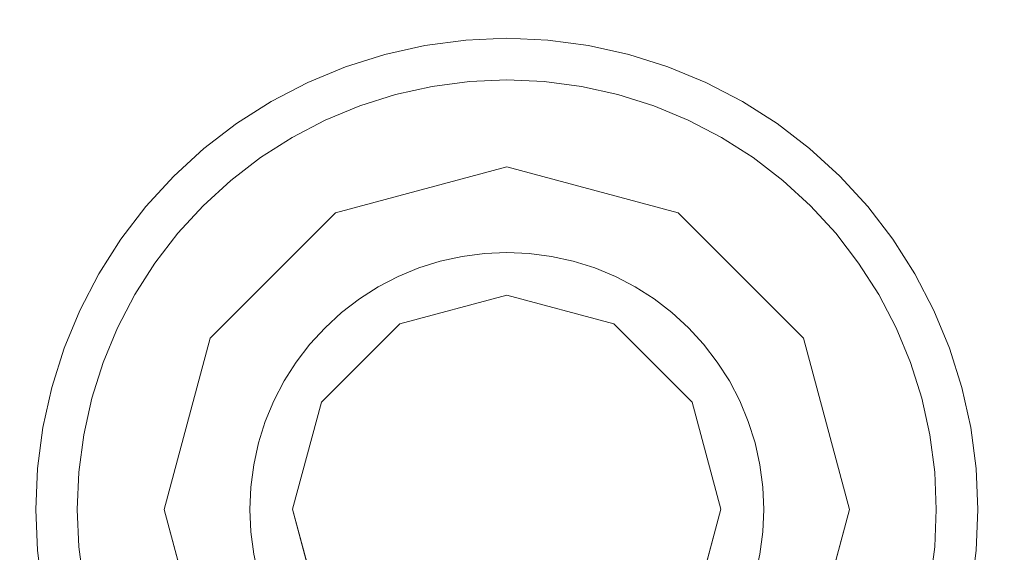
# Model space of a CAD drawing. Header units: inches. Extents: x -412 to -304, y -62 to 18.
# Tile 521 of 656: x -365.758 to -365.305, y -3.023 to -2.778. Entities that reach past the tile are written whole.
import ezdxf

# ---------------------------------------------------------------- set-up
doc = ezdxf.new("R2010")
doc.units = ezdxf.units.IN
doc.header["$LTSCALE"] = 32
doc.header["$MEASUREMENT"] = 0
for name, color, linetype, lineweight in [('Black', 7, 'Continuous', 18), ('DashLine', 7, 'Continuous', 13), ('Drawing', 7, 'Continuous', 18), ('Metal_HtAdjMech', 7, 'Continuous', 18), ('Metal_MP', 7, 'Continuous', 5), ('None', 7, 'Continuous', 18), ('SolidLine', 7, 'Continuous', 15), ('Wood_1-H', 7, 'Continuous', 13)]:
    doc.layers.add(name, color=color, linetype=linetype, lineweight=lineweight)

# ---------------------------------------------------------------- blocks, each defined once
blk = doc.blocks.new('Group-20')
at = {"layer": 'Black'}
for points in [[(-34.54794, 16.53613, 28.9791), (34.54794, 16.53613, 28.9791), (34.54794, -16.53613, 28.9791), (-34.54794, -16.53613, 28.9791)], [(-34.54794, 16.53613, 27.70079), (34.54794, 16.53613, 27.70079), (34.54794, -16.53613, 27.70079), (-34.54794, -16.53613, 27.70079)]]:
    blk.add_3dface(points, dxfattribs=at)
at = {"layer": 'Wood_1-H'}
for points in [[(-35.96494, 17.95313, 28.99879), (35.96494, 17.95313, 28.99879), (35.96494, -17.95313, 28.99879), (-35.96494, -17.95313, 28.99879)], [(-35.96494, 17.95313, 28.9791), (35.96494, 17.95313, 28.9791), (35.96494, -17.95313, 28.9791), (-35.96494, -17.95313, 28.9791)]]:
    blk.add_3dface(points, dxfattribs=at)
blk = doc.blocks.new('MP-Leg-502-89 (3D)')
at = {"layer": 'Metal_MP', "invisible_edges": 8}
for points in [[(-1.84436, 0.25, 5.29509), (-19.27102, 0.25, 1.8125), (-19.27102, -0.25, 1.8125), (-1.84436, -0.25, 5.29509)], [(-1.84436, -0.25, 2.30255), (-19.27102, -0.25, 0.3125), (-19.27102, 0.25, 0.3125), (-1.84436, 0.25, 2.30255)]]:
    blk.add_3dface(points, dxfattribs=at)
at = {"layer": 'Metal_MP'}
for points in [[(-1.84436, 0.25, 5.29509), (-1.84436, 0.25, 2.30255), (-19.27102, 0.25, 0.3125), (-19.27102, 0.25, 1.8125)], [(-1.84436, -0.25, 2.30255), (-1.84436, -0.25, 5.29509), (-19.27102, -0.25, 1.8125), (-19.27102, -0.25, 0.3125)]]:
    blk.add_3dface(points, dxfattribs=at)
blk = doc.blocks.new('MPHtAdjLeg-16-NoCable (3D)')
at = {"layer": 'DashLine', "color": 7, "rotation": 59.99999999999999}
blk.add_blockref('MP-Leg-502-89 (3D)', (0, 0), dxfattribs=at)
blk = doc.blocks.new('MpHtAdjBase-3 (3D)')
at = {"layer": 'Black', "color": 7}
blk.add_blockref('MPHtAdjLeg-16-NoCable (3D)', (-21.55512, 0), dxfattribs=at)
blk = doc.blocks.new('TIEndPipe-500 (3D)')
at = {"layer": 'Black'}
for points, invisible_edges in [([(-0.96375, -7.24541, -0.01969), (-0.98248, -7.24787, -0.01969), (-0.97916, -7.26669), (-0.96209, -7.26444)], 10), ([(-0.98248, -7.24787, -0.07874), (-0.98248, -7.24787, -0.01969), (-0.96375, -7.24541, -0.01969), (-0.96375, -7.24541, -0.07874)], 5), ([(-0.95518, -7.34346, -0.07874), (-0.96539, -7.3448, -0.07874), (-0.98248, -7.24787, -0.07874), (-0.96375, -7.24541, -0.07874)], 10), ([(-0.94488, -7.24458, -0.01969), (-0.96375, -7.24541, -0.01969), (-0.96209, -7.26444), (-0.94488, -7.26369)], 10), ([(-0.96375, -7.24541, -0.07874), (-0.96375, -7.24541, -0.01969), (-0.94488, -7.24458, -0.01969), (-0.94488, -7.24458, -0.07874)], 5), ([(-0.96375, -7.24541, -0.07874), (-0.94488, -7.24458, -0.07874), (-0.94488, -7.34301, -0.07874), (-0.95518, -7.34346, -0.07874)], 10), ([(-0.92601, -7.24541, -0.01969), (-0.94488, -7.24458, -0.01969), (-0.94488, -7.26369), (-0.92767, -7.26444)], 10), ([(-0.94488, -7.24458, -0.07874), (-0.94488, -7.24458, -0.01969), (-0.92601, -7.24541, -0.01969), (-0.92601, -7.24541, -0.07874)], 5), ([(-0.93459, -7.34346, -0.07874), (-0.94488, -7.34301, -0.07874), (-0.94488, -7.24458, -0.07874), (-0.92601, -7.24541, -0.07874)], 10), ([(-0.92601, -7.24541, -0.07874), (-0.90728, -7.24787, -0.07874), (-0.92437, -7.3448, -0.07874), (-0.93459, -7.34346, -0.07874)], 10), ([(-0.90728, -7.24787, -0.01969), (-0.92601, -7.24541, -0.01969), (-0.92767, -7.26444), (-0.9106, -7.26669)], 10), ([(-0.92601, -7.24541, -0.07874), (-0.92601, -7.24541, -0.01969), (-0.90728, -7.24787, -0.01969), (-0.90728, -7.24787, -0.07874)], 5), ([(-0.98248, -7.24787, -0.01969), (-1.00093, -7.25196, -0.01969), (-0.99598, -7.27042), (-0.97916, -7.26669)], 10), ([(-1.00093, -7.25196, -0.07874), (-1.00093, -7.25196, -0.01969), (-0.98248, -7.24787, -0.01969), (-0.98248, -7.24787, -0.07874)], 5), ([(-1.00093, -7.25196, -0.07874), (-0.98248, -7.24787, -0.07874), (-0.96539, -7.3448, -0.07874), (-0.97545, -7.34703, -0.07874)], 10), ([(-1.00093, -7.25196, -0.01969), (-1.01894, -7.25764, -0.01969), (-1.01241, -7.2756), (-0.99598, -7.27042)], 10), ([(-1.01894, -7.25764, -0.07874), (-1.01894, -7.25764, -0.01969), (-1.00093, -7.25196, -0.01969), (-1.00093, -7.25196, -0.07874)], 5), ([(-0.97545, -7.34703, -0.07874), (-0.98528, -7.35013, -0.07874), (-1.01894, -7.25764, -0.07874), (-1.00093, -7.25196, -0.07874)], 10), ([(-1.01894, -7.25764, -0.01969), (-1.03639, -7.26487, -0.01969), (-1.02832, -7.28219), (-1.01241, -7.2756)], 10), ([(-1.03639, -7.26487, -0.07874), (-1.03639, -7.26487, -0.01969), (-1.01894, -7.25764, -0.01969), (-1.01894, -7.25764, -0.07874)], 5), ([(-0.98528, -7.35013, -0.07874), (-0.9948, -7.35407, -0.07874), (-1.03639, -7.26487, -0.07874), (-1.01894, -7.25764, -0.07874)], 10), ([(-1.03639, -7.26487, -0.01969), (-1.05315, -7.27359, -0.01969), (-1.0436, -7.29014), (-1.02832, -7.28219)], 10), ([(-1.05315, -7.27359, -0.07874), (-1.05315, -7.27359, -0.01969), (-1.03639, -7.26487, -0.01969), (-1.03639, -7.26487, -0.07874)], 5), ([(-1.05315, -7.27359, -0.07874), (-1.03639, -7.26487, -0.07874), (-0.9948, -7.35407, -0.07874), (-1.00394, -7.35883, -0.07874)], 10), ([(-0.96209, -7.26444), (-0.97916, -7.26669), (-0.99598, -7.27042), (-0.94494, -7.36269)], 12), ([(-0.94494, -7.36269), (-0.94488, -7.26369), (-0.96209, -7.26444)], 9), ([(-0.92767, -7.26444), (-0.94488, -7.26369), (-0.94494, -7.36269)], 10), ([(-0.9106, -7.26669), (-0.92767, -7.26444), (-0.94494, -7.36269)], 10), ([(-0.89378, -7.27042), (-0.9106, -7.26669), (-0.94494, -7.36269), (-0.89573, -7.37588)], 10), ([(-0.99415, -7.37588), (-0.94494, -7.36269), (-0.99598, -7.27042), (-1.01241, -7.2756)], 10), ([(-1.05315, -7.27359, -0.01969), (-1.06908, -7.28374, -0.01969), (-1.05812, -7.2994), (-1.0436, -7.29014)], 10), ([(-1.06908, -7.28374, -0.07874), (-1.06908, -7.28374, -0.01969), (-1.05315, -7.27359, -0.01969), (-1.05315, -7.27359, -0.07874)], 5), ([(-1.06908, -7.28374, -0.07874), (-1.05315, -7.27359, -0.07874), (-1.00394, -7.35883, -0.07874), (-1.01263, -7.36437, -0.07874)], 10), ([(-1.01241, -7.2756), (-1.02832, -7.28219), (-0.99415, -7.37588)], 10), ([(-1.06908, -7.28374, -0.01969), (-1.08407, -7.29524, -0.01969), (-1.07179, -7.30988), (-1.05812, -7.2994)], 10), ([(-1.08407, -7.29524, -0.07874), (-1.08407, -7.29524, -0.01969), (-1.06908, -7.28374, -0.01969), (-1.06908, -7.28374, -0.07874)], 5), ([(-1.01263, -7.36437, -0.07874), (-1.0208, -7.37064, -0.07874), (-1.08407, -7.29524, -0.07874), (-1.06908, -7.28374, -0.07874)], 10), ([(-1.02832, -7.28219), (-1.0436, -7.29014), (-0.99415, -7.37588)], 10), ([(-0.99415, -7.37588), (-1.0436, -7.29014), (-1.05812, -7.2994), (-1.07179, -7.30988)], 9), ([(-1.08407, -7.29524, -0.01969), (-1.098, -7.308, -0.01969), (-1.08448, -7.32152), (-1.07179, -7.30988)], 10), ([(-1.098, -7.308, -0.07874), (-1.098, -7.308, -0.01969), (-1.08407, -7.29524, -0.01969), (-1.08407, -7.29524, -0.07874)], 5), ([(-1.098, -7.308, -0.07874), (-1.08407, -7.29524, -0.07874), (-1.0208, -7.37064, -0.07874), (-1.0284, -7.3776, -0.07874)], 10), ([(-1.098, -7.308, -0.01969), (-1.11076, -7.32193, -0.01969), (-1.09612, -7.33421), (-1.08448, -7.32152)], 10), ([(-1.11076, -7.32193, -0.07874), (-1.11076, -7.32193, -0.01969), (-1.098, -7.308, -0.01969), (-1.098, -7.308, -0.07874)], 5), ([(-1.11076, -7.32193, -0.07874), (-1.098, -7.308, -0.07874), (-1.0284, -7.3776, -0.07874), (-1.03536, -7.3852, -0.07874)], 10), ([(-0.99415, -7.37588), (-1.07179, -7.30988), (-1.08448, -7.32152)], 9), ([(-1.11076, -7.32193, -0.01969), (-1.12226, -7.33692, -0.01969), (-1.1066, -7.34788), (-1.09612, -7.33421)], 10), ([(-1.12226, -7.33692, -0.07874), (-1.12226, -7.33692, -0.01969), (-1.11076, -7.32193, -0.01969), (-1.11076, -7.32193, -0.07874)], 5), ([(-1.03536, -7.3852, -0.07874), (-1.04163, -7.39337, -0.07874), (-1.12226, -7.33692, -0.07874), (-1.11076, -7.32193, -0.07874)], 10), ([(-1.08448, -7.32152), (-1.09612, -7.33421), (-1.03018, -7.41191), (-0.99415, -7.37588)], 10), ([(-1.09612, -7.33421), (-1.1066, -7.34788), (-1.03018, -7.41191)], 10), ([(-1.12226, -7.33692, -0.01969), (-1.13241, -7.35285, -0.01969), (-1.11586, -7.3624), (-1.1066, -7.34788)], 10), ([(-1.13241, -7.35285, -0.07874), (-1.13241, -7.35285, -0.01969), (-1.12226, -7.33692, -0.01969), (-1.12226, -7.33692, -0.07874)], 5), ([(-1.13241, -7.35285, -0.07874), (-1.12226, -7.33692, -0.07874), (-1.04163, -7.39337, -0.07874), (-1.04717, -7.40206, -0.07874)], 10), ([(-0.94494, -7.36269, -0.15748), (-0.95518, -7.34346, -0.15748), (-0.96539, -7.3448, -0.15748), (-0.97545, -7.34703, -0.15748)], 9), ([(-0.97545, -7.34703, -0.15748), (-0.97545, -7.34703, -0.07874), (-0.96539, -7.3448, -0.07874), (-0.96539, -7.3448, -0.15748)], 5), ([(-0.96539, -7.3448, -0.15748), (-0.96539, -7.3448, -0.07874), (-0.95518, -7.34346, -0.07874), (-0.95518, -7.34346, -0.15748)], 5), ([(-0.95518, -7.34346, -0.15748), (-0.95518, -7.34346, -0.07874), (-0.94488, -7.34301, -0.07874), (-0.94488, -7.34301, -0.15748)], 5), ([(-0.94494, -7.36269, -0.15748), (-0.94488, -7.34301, -0.15748), (-0.95518, -7.34346, -0.15748)], 9), ([(-0.93459, -7.34346, -0.15748), (-0.94488, -7.34301, -0.15748), (-0.94494, -7.36269, -0.15748)], 10), ([(-0.92437, -7.3448, -0.15748), (-0.93459, -7.34346, -0.15748), (-0.94494, -7.36269, -0.15748)], 10), ([(-0.94494, -7.36269, -0.15748), (-0.89573, -7.37588, -0.15748), (-0.91431, -7.34703, -0.15748), (-0.92437, -7.3448, -0.15748)], 10), ([(-0.94488, -7.34301, -0.15748), (-0.94488, -7.34301, -0.07874), (-0.93459, -7.34346, -0.07874), (-0.93459, -7.34346, -0.15748)], 5), ([(-0.93459, -7.34346, -0.15748), (-0.93459, -7.34346, -0.07874), (-0.92437, -7.3448, -0.07874), (-0.92437, -7.3448, -0.15748)], 5), ([(-1.1066, -7.34788), (-1.11586, -7.3624), (-1.03018, -7.41191)], 10), ([(-0.99415, -7.37588, -0.15748), (-0.94494, -7.36269, -0.15748), (-0.97545, -7.34703, -0.15748), (-0.98528, -7.35013, -0.15748)], 10), ([(-0.98528, -7.35013, -0.15748), (-0.98528, -7.35013, -0.07874), (-0.97545, -7.34703, -0.07874), (-0.97545, -7.34703, -0.15748)], 5), ([(-1.13241, -7.35285, -0.01969), (-1.14113, -7.36961, -0.01969), (-1.12381, -7.37768), (-1.11586, -7.3624)], 10), ([(-1.14113, -7.36961, -0.07874), (-1.14113, -7.36961, -0.01969), (-1.13241, -7.35285, -0.01969), (-1.13241, -7.35285, -0.07874)], 5), ([(-1.04717, -7.40206, -0.07874), (-1.05193, -7.4112, -0.07874), (-1.14113, -7.36961, -0.07874), (-1.13241, -7.35285, -0.07874)], 10), ([(-0.98528, -7.35013, -0.15748), (-0.9948, -7.35407, -0.15748), (-1.00394, -7.35883, -0.15748), (-0.99415, -7.37588, -0.15748)], 12), ([(-0.9948, -7.35407, -0.15748), (-0.9948, -7.35407, -0.07874), (-0.98528, -7.35013, -0.07874), (-0.98528, -7.35013, -0.15748)], 5), ([(-1.00394, -7.35883, -0.15748), (-1.00394, -7.35883, -0.07874), (-0.9948, -7.35407, -0.07874), (-0.9948, -7.35407, -0.15748)], 5), ([(-1.03018, -7.41191), (-1.11586, -7.3624), (-1.12381, -7.37768)], 9), ([(-1.01263, -7.36437, -0.15748), (-1.01263, -7.36437, -0.07874), (-1.00394, -7.35883, -0.07874), (-1.00394, -7.35883, -0.15748)], 5), ([(-0.99415, -7.37588, -0.15748), (-1.00394, -7.35883, -0.15748), (-1.01263, -7.36437, -0.15748)], 9), ([(-0.99415, -7.37588, -0.15748), (-1.01263, -7.36437, -0.15748), (-1.0208, -7.37064, -0.15748), (-1.0284, -7.3776, -0.15748)], 9), ([(-1.0208, -7.37064, -0.15748), (-1.0208, -7.37064, -0.07874), (-1.01263, -7.36437, -0.07874), (-1.01263, -7.36437, -0.15748)], 5), ([(-1.14113, -7.36961, -0.01969), (-1.14836, -7.38706, -0.01969), (-1.1304, -7.39359), (-1.12381, -7.37768)], 10), ([(-1.14836, -7.38706, -0.07874), (-1.14836, -7.38706, -0.01969), (-1.14113, -7.36961, -0.01969), (-1.14113, -7.36961, -0.07874)], 5), ([(-1.14836, -7.38706, -0.07874), (-1.14113, -7.36961, -0.07874), (-1.05193, -7.4112, -0.07874), (-1.05587, -7.42072, -0.07874)], 10), ([(-1.0284, -7.3776, -0.15748), (-1.0284, -7.3776, -0.07874), (-1.0208, -7.37064, -0.07874), (-1.0208, -7.37064, -0.15748)], 5), ([(-1.0284, -7.3776, -0.15748), (-1.03536, -7.3852, -0.15748), (-1.03018, -7.41191, -0.15748), (-0.99415, -7.37588, -0.15748)], 10), ([(-1.03018, -7.41191), (-1.12381, -7.37768), (-1.1304, -7.39359), (-1.13558, -7.41002)], 9), ([(-1.03536, -7.3852, -0.15748), (-1.03536, -7.3852, -0.07874), (-1.0284, -7.3776, -0.07874), (-1.0284, -7.3776, -0.15748)], 5), ([(-1.03536, -7.3852, -0.15748), (-1.04163, -7.39337, -0.15748), (-1.04717, -7.40206, -0.15748), (-1.03018, -7.41191, -0.15748)], 12), ([(-1.04163, -7.39337, -0.15748), (-1.04163, -7.39337, -0.07874), (-1.03536, -7.3852, -0.07874), (-1.03536, -7.3852, -0.15748)], 5), ([(-1.14836, -7.38706, -0.01969), (-1.15404, -7.40507, -0.01969), (-1.13558, -7.41002), (-1.1304, -7.39359)], 10), ([(-1.15404, -7.40507, -0.07874), (-1.15404, -7.40507, -0.01969), (-1.14836, -7.38706, -0.01969), (-1.14836, -7.38706, -0.07874)], 5), ([(-1.05587, -7.42072, -0.07874), (-1.05897, -7.43055, -0.07874), (-1.15404, -7.40507, -0.07874), (-1.14836, -7.38706, -0.07874)], 10), ([(-1.04717, -7.40206, -0.15748), (-1.04717, -7.40206, -0.07874), (-1.04163, -7.39337, -0.07874), (-1.04163, -7.39337, -0.15748)], 5), ([(-1.03018, -7.41191, -0.15748), (-1.04717, -7.40206, -0.15748), (-1.05193, -7.4112, -0.15748), (-1.05587, -7.42072, -0.15748)], 9), ([(-1.05193, -7.4112, -0.15748), (-1.05193, -7.4112, -0.07874), (-1.04717, -7.40206, -0.07874), (-1.04717, -7.40206, -0.15748)], 5), ([(-1.15404, -7.40507, -0.01969), (-1.15813, -7.42352, -0.01969), (-1.13931, -7.42684), (-1.13558, -7.41002)], 10), ([(-1.15813, -7.42352, -0.07874), (-1.15813, -7.42352, -0.01969), (-1.15404, -7.40507, -0.01969), (-1.15404, -7.40507, -0.07874)], 5), ([(-1.15813, -7.42352, -0.07874), (-1.15404, -7.40507, -0.07874), (-1.05897, -7.43055, -0.07874), (-1.0612, -7.44061, -0.07874)], 10), ([(-1.13558, -7.41002), (-1.13931, -7.42684), (-1.04337, -7.46112), (-1.03018, -7.41191)], 10), ([(-1.05897, -7.43055, -0.15748), (-1.0612, -7.44061, -0.15748), (-1.04337, -7.46112, -0.15748), (-1.03018, -7.41191, -0.15748)], 10), ([(-1.03018, -7.41191, -0.15748), (-1.05587, -7.42072, -0.15748), (-1.05897, -7.43055, -0.15748)], 9), ([(-1.05587, -7.42072, -0.15748), (-1.05587, -7.42072, -0.07874), (-1.05193, -7.4112, -0.07874), (-1.05193, -7.4112, -0.15748)], 5), ([(-1.05897, -7.43055, -0.15748), (-1.05897, -7.43055, -0.07874), (-1.05587, -7.42072, -0.07874), (-1.05587, -7.42072, -0.15748)], 5), ([(-1.15813, -7.42352, -0.01969), (-1.16059, -7.44225, -0.01969), (-1.14156, -7.44391), (-1.13931, -7.42684)], 10), ([(-1.16059, -7.44225, -0.07874), (-1.16059, -7.44225, -0.01969), (-1.15813, -7.42352, -0.01969), (-1.15813, -7.42352, -0.07874)], 5), ([(-1.0612, -7.44061, -0.07874), (-1.06254, -7.45082, -0.07874), (-1.16059, -7.44225, -0.07874), (-1.15813, -7.42352, -0.07874)], 10), ([(-1.13931, -7.42684), (-1.14156, -7.44391), (-1.14231, -7.46112), (-1.04337, -7.46112)], 12), ([(-1.0612, -7.44061, -0.15748), (-1.0612, -7.44061, -0.07874), (-1.05897, -7.43055, -0.07874), (-1.05897, -7.43055, -0.15748)], 5), ([(-1.16059, -7.44225, -0.01969), (-1.16142, -7.46112, -0.01969), (-1.14231, -7.46112), (-1.14156, -7.44391)], 10), ([(-1.16142, -7.46112, -0.07874), (-1.16142, -7.46112, -0.01969), (-1.16059, -7.44225, -0.01969), (-1.16059, -7.44225, -0.07874)], 5), ([(-1.06254, -7.45082, -0.07874), (-1.06299, -7.46112, -0.07874), (-1.16142, -7.46112, -0.07874), (-1.16059, -7.44225, -0.07874)], 10), ([(-1.0612, -7.44061, -0.15748), (-1.06254, -7.45082, -0.15748), (-1.06299, -7.46112, -0.15748), (-1.04337, -7.46112, -0.15748)], 12), ([(-1.06254, -7.45082, -0.15748), (-1.06254, -7.45082, -0.07874), (-1.0612, -7.44061, -0.07874), (-1.0612, -7.44061, -0.15748)], 5), ([(-1.06299, -7.46112, -0.15748), (-1.06299, -7.46112, -0.07874), (-1.06254, -7.45082, -0.07874), (-1.06254, -7.45082, -0.15748)], 5), ([(-1.16142, -7.46112, -0.01969), (-1.16059, -7.47999, -0.01969), (-1.14156, -7.47833), (-1.14231, -7.46112)], 10), ([(-1.16059, -7.47999, -0.07874), (-1.16059, -7.47999, -0.01969), (-1.16142, -7.46112, -0.01969), (-1.16142, -7.46112, -0.07874)], 5), ([(-1.16059, -7.47999, -0.07874), (-1.16142, -7.46112, -0.07874), (-1.06299, -7.46112, -0.07874), (-1.06254, -7.47141, -0.07874)], 10), ([(-1.04337, -7.46112), (-1.14231, -7.46112), (-1.14156, -7.47833)], 9), ([(-1.04337, -7.46112), (-1.14156, -7.47833), (-1.13931, -7.4954)], 9), ([(-1.03018, -7.51033), (-1.04337, -7.46112), (-1.13931, -7.4954), (-1.13558, -7.51222)], 10), ([(-1.06254, -7.47141, -0.15748), (-1.06254, -7.47141, -0.07874), (-1.06299, -7.46112, -0.07874), (-1.06299, -7.46112, -0.15748)], 5), ([(-1.04337, -7.46112, -0.15748), (-1.06299, -7.46112, -0.15748), (-1.06254, -7.47141, -0.15748), (-1.0612, -7.48163, -0.15748)], 9), ([(-1.03018, -7.51033, -0.15748), (-1.04337, -7.46112, -0.15748), (-1.0612, -7.48163, -0.15748), (-1.05897, -7.49169, -0.15748)], 10), ([(-1.15813, -7.49872, -0.07874), (-1.16059, -7.47999, -0.07874), (-1.06254, -7.47141, -0.07874), (-1.0612, -7.48163, -0.07874)], 10), ([(-1.0612, -7.48163, -0.15748), (-1.0612, -7.48163, -0.07874), (-1.06254, -7.47141, -0.07874), (-1.06254, -7.47141, -0.15748)], 5), ([(-1.16059, -7.47999, -0.01969), (-1.15813, -7.49872, -0.01969), (-1.13931, -7.4954), (-1.14156, -7.47833)], 10), ([(-1.15813, -7.49872, -0.07874), (-1.15813, -7.49872, -0.01969), (-1.16059, -7.47999, -0.01969), (-1.16059, -7.47999, -0.07874)], 5), ([(-1.0612, -7.48163, -0.07874), (-1.05897, -7.49169, -0.07874), (-1.15404, -7.51716, -0.07874), (-1.15813, -7.49872, -0.07874)], 10), ([(-1.05897, -7.49169, -0.15748), (-1.05897, -7.49169, -0.07874), (-1.0612, -7.48163, -0.07874), (-1.0612, -7.48163, -0.15748)], 5), ([(-1.14836, -7.53518, -0.07874), (-1.15404, -7.51716, -0.07874), (-1.05897, -7.49169, -0.07874), (-1.05587, -7.50151, -0.07874)], 10), ([(-1.05587, -7.50151, -0.15748), (-1.05587, -7.50151, -0.07874), (-1.05897, -7.49169, -0.07874), (-1.05897, -7.49169, -0.15748)], 5), ([(-1.05897, -7.49169, -0.15748), (-1.05587, -7.50151, -0.15748), (-1.03018, -7.51033, -0.15748)], 10), ([(-1.15813, -7.49872, -0.01969), (-1.15404, -7.51716, -0.01969), (-1.13558, -7.51222), (-1.13931, -7.4954)], 10), ([(-1.15404, -7.51716, -0.07874), (-1.15404, -7.51716, -0.01969), (-1.15813, -7.49872, -0.01969), (-1.15813, -7.49872, -0.07874)], 5), ([(-1.05587, -7.50151, -0.07874), (-1.05193, -7.51103, -0.07874), (-1.14113, -7.55263, -0.07874), (-1.14836, -7.53518, -0.07874)], 10), ([(-1.05193, -7.51103, -0.15748), (-1.05193, -7.51103, -0.07874), (-1.05587, -7.50151, -0.07874), (-1.05587, -7.50151, -0.15748)], 5), ([(-1.05587, -7.50151, -0.15748), (-1.05193, -7.51103, -0.15748), (-1.04717, -7.52017, -0.15748), (-1.03018, -7.51033, -0.15748)], 12), ([(-1.15404, -7.51716, -0.01969), (-1.14836, -7.53518, -0.01969), (-1.1304, -7.52864), (-1.13558, -7.51222)], 10), ([(-1.13241, -7.56939, -0.07874), (-1.14113, -7.55263, -0.07874), (-1.05193, -7.51103, -0.07874), (-1.04717, -7.52017, -0.07874)], 10), ([(-1.13558, -7.51222), (-1.1304, -7.52864), (-1.03018, -7.51033)], 10), ([(-1.1304, -7.52864), (-1.12381, -7.54455), (-1.11586, -7.55983), (-1.03018, -7.51033)], 12), ([(-1.03018, -7.51033), (-1.11586, -7.55983), (-1.1066, -7.57436)], 9), ([(-1.03018, -7.51033), (-1.1066, -7.57436), (-1.09612, -7.58802)], 9), ([(-1.09612, -7.58802), (-1.08448, -7.60072), (-0.99415, -7.54636), (-1.03018, -7.51033)], 10), ([(-1.04717, -7.52017, -0.15748), (-1.04717, -7.52017, -0.07874), (-1.05193, -7.51103, -0.07874), (-1.05193, -7.51103, -0.15748)], 5), ([(-1.03018, -7.51033, -0.15748), (-1.04717, -7.52017, -0.15748), (-1.04163, -7.52886, -0.15748), (-1.03536, -7.53704, -0.15748)], 9), ([(-0.99415, -7.54636, -0.15748), (-1.03018, -7.51033, -0.15748), (-1.03536, -7.53704, -0.15748), (-1.0284, -7.54463, -0.15748)], 10), ([(-1.14836, -7.53518, -0.07874), (-1.14836, -7.53518, -0.01969), (-1.15404, -7.51716, -0.01969), (-1.15404, -7.51716, -0.07874)], 5), ([(-1.04717, -7.52017, -0.07874), (-1.04163, -7.52886, -0.07874), (-1.12226, -7.58532, -0.07874), (-1.13241, -7.56939, -0.07874)], 10), ([(-1.04163, -7.52886, -0.15748), (-1.04163, -7.52886, -0.07874), (-1.04717, -7.52017, -0.07874), (-1.04717, -7.52017, -0.15748)], 5), ([(-1.14836, -7.53518, -0.01969), (-1.14113, -7.55263, -0.01969), (-1.12381, -7.54455), (-1.1304, -7.52864)], 10), ([(-1.11076, -7.6003, -0.07874), (-1.12226, -7.58532, -0.07874), (-1.04163, -7.52886, -0.07874), (-1.03536, -7.53704, -0.07874)], 10), ([(-1.03536, -7.53704, -0.15748), (-1.03536, -7.53704, -0.07874), (-1.04163, -7.52886, -0.07874), (-1.04163, -7.52886, -0.15748)], 5), ([(-1.14113, -7.55263, -0.07874), (-1.14113, -7.55263, -0.01969), (-1.14836, -7.53518, -0.01969), (-1.14836, -7.53518, -0.07874)], 5), ([(-1.03536, -7.53704, -0.07874), (-1.0284, -7.54463, -0.07874), (-1.098, -7.61423, -0.07874), (-1.11076, -7.6003, -0.07874)], 10), ([(-1.0284, -7.54463, -0.15748), (-1.0284, -7.54463, -0.07874), (-1.03536, -7.53704, -0.07874), (-1.03536, -7.53704, -0.15748)], 5), ([(-1.14113, -7.55263, -0.01969), (-1.13241, -7.56939, -0.01969), (-1.11586, -7.55983), (-1.12381, -7.54455)], 10), ([(-1.0284, -7.54463, -0.07874), (-1.0208, -7.5516, -0.07874), (-1.08407, -7.62699, -0.07874), (-1.098, -7.61423, -0.07874)], 10), ([(-1.08448, -7.60072), (-1.07179, -7.61236), (-0.99415, -7.54636)], 10), ([(-1.07179, -7.61236), (-1.05812, -7.62284), (-1.0436, -7.6321), (-0.99415, -7.54636)], 12), ([(-0.99415, -7.54636), (-1.0436, -7.6321), (-1.02832, -7.64005), (-1.01241, -7.64664)], 9), ([(-1.0208, -7.5516, -0.15748), (-1.0208, -7.5516, -0.07874), (-1.0284, -7.54463, -0.07874), (-1.0284, -7.54463, -0.15748)], 5), ([(-1.0284, -7.54463, -0.15748), (-1.0208, -7.5516, -0.15748), (-1.01263, -7.55787, -0.15748), (-0.99415, -7.54636, -0.15748)], 12), ([(-1.01263, -7.55787, -0.15748), (-1.00394, -7.5634, -0.15748), (-0.99415, -7.54636, -0.15748)], 10), ([(-0.94494, -7.55954), (-0.99415, -7.54636), (-1.01241, -7.64664), (-0.99598, -7.65182)], 10), ([(-0.99415, -7.54636, -0.15748), (-1.00394, -7.5634, -0.15748), (-0.9948, -7.56816, -0.15748), (-0.98528, -7.57211, -0.15748)], 9), ([(-0.98528, -7.57211, -0.15748), (-0.97545, -7.5752, -0.15748), (-0.94494, -7.55954, -0.15748), (-0.99415, -7.54636, -0.15748)], 10), ([(-0.9106, -7.65555), (-0.89378, -7.65182), (-0.89573, -7.54636), (-0.94494, -7.55954)], 10), ([(-0.92437, -7.57743, -0.15748), (-0.91431, -7.5752, -0.15748), (-0.89573, -7.54636, -0.15748), (-0.94494, -7.55954, -0.15748)], 10), ([(-1.13241, -7.56939, -0.07874), (-1.13241, -7.56939, -0.01969), (-1.14113, -7.55263, -0.01969), (-1.14113, -7.55263, -0.07874)], 5), ([(-1.06908, -7.63849, -0.07874), (-1.08407, -7.62699, -0.07874), (-1.0208, -7.5516, -0.07874), (-1.01263, -7.55787, -0.07874)], 10), ([(-1.01263, -7.55787, -0.15748), (-1.01263, -7.55787, -0.07874), (-1.0208, -7.5516, -0.07874), (-1.0208, -7.5516, -0.15748)], 5), ([(-1.13241, -7.56939, -0.01969), (-1.12226, -7.58532, -0.01969), (-1.1066, -7.57436), (-1.11586, -7.55983)], 10), ([(-1.01263, -7.55787, -0.07874), (-1.00394, -7.5634, -0.07874), (-1.05315, -7.64864, -0.07874), (-1.06908, -7.63849, -0.07874)], 10), ([(-1.00394, -7.5634, -0.15748), (-1.00394, -7.5634, -0.07874), (-1.01263, -7.55787, -0.07874), (-1.01263, -7.55787, -0.15748)], 5), ([(-0.99598, -7.65182), (-0.97916, -7.65555), (-0.94494, -7.55954)], 10), ([(-0.97916, -7.65555), (-0.96209, -7.65779), (-0.94494, -7.55954)], 10), ([(-0.97545, -7.5752, -0.15748), (-0.96539, -7.57743, -0.15748), (-0.95518, -7.57878, -0.15748), (-0.94494, -7.55954, -0.15748)], 12), ([(-0.96209, -7.65779), (-0.94488, -7.65855), (-0.94494, -7.55954)], 10), ([(-0.95518, -7.57878, -0.15748), (-0.94488, -7.57923, -0.15748), (-0.94494, -7.55954, -0.15748)], 10), ([(-0.94494, -7.55954), (-0.92767, -7.65779), (-0.9106, -7.65555)], 9), ([(-0.94494, -7.55954), (-0.94488, -7.65855), (-0.92767, -7.65779)], 9), ([(-0.94494, -7.55954, -0.15748), (-0.93459, -7.57878, -0.15748), (-0.92437, -7.57743, -0.15748)], 9), ([(-0.94494, -7.55954, -0.15748), (-0.94488, -7.57923, -0.15748), (-0.93459, -7.57878, -0.15748)], 9), ([(-1.00394, -7.5634, -0.07874), (-0.9948, -7.56816, -0.07874), (-1.03639, -7.65737, -0.07874), (-1.05315, -7.64864, -0.07874)], 10), ([(-0.9948, -7.56816, -0.15748), (-0.9948, -7.56816, -0.07874), (-1.00394, -7.5634, -0.07874), (-1.00394, -7.5634, -0.15748)], 5), ([(-1.12226, -7.58532, -0.07874), (-1.12226, -7.58532, -0.01969), (-1.13241, -7.56939, -0.01969), (-1.13241, -7.56939, -0.07874)], 5), ([(-1.01894, -7.66459, -0.07874), (-1.03639, -7.65737, -0.07874), (-0.9948, -7.56816, -0.07874), (-0.98528, -7.57211, -0.07874)], 10), ([(-0.98528, -7.57211, -0.15748), (-0.98528, -7.57211, -0.07874), (-0.9948, -7.56816, -0.07874), (-0.9948, -7.56816, -0.15748)], 5), ([(-1.12226, -7.58532, -0.01969), (-1.11076, -7.6003, -0.01969), (-1.09612, -7.58802), (-1.1066, -7.57436)], 10), ([(-1.00093, -7.67028, -0.07874), (-1.01894, -7.66459, -0.07874), (-0.98528, -7.57211, -0.07874), (-0.97545, -7.5752, -0.07874)], 10), ([(-0.97545, -7.5752, -0.07874), (-0.96539, -7.57743, -0.07874), (-0.98248, -7.67436, -0.07874), (-1.00093, -7.67028, -0.07874)], 10), ([(-0.97545, -7.5752, -0.15748), (-0.97545, -7.5752, -0.07874), (-0.98528, -7.57211, -0.07874), (-0.98528, -7.57211, -0.15748)], 5), ([(-0.96539, -7.57743, -0.15748), (-0.96539, -7.57743, -0.07874), (-0.97545, -7.5752, -0.07874), (-0.97545, -7.5752, -0.15748)], 5), ([(-0.96375, -7.67683, -0.07874), (-0.98248, -7.67436, -0.07874), (-0.96539, -7.57743, -0.07874), (-0.95518, -7.57878, -0.07874)], 10), ([(-0.95518, -7.57878, -0.15748), (-0.95518, -7.57878, -0.07874), (-0.96539, -7.57743, -0.07874), (-0.96539, -7.57743, -0.15748)], 5), ([(-0.95518, -7.57878, -0.07874), (-0.94488, -7.57923, -0.07874), (-0.94488, -7.67765, -0.07874), (-0.96375, -7.67683, -0.07874)], 10), ([(-0.94488, -7.57923, -0.15748), (-0.94488, -7.57923, -0.07874), (-0.95518, -7.57878, -0.07874), (-0.95518, -7.57878, -0.15748)], 5), ([(-0.92601, -7.67683, -0.07874), (-0.94488, -7.67765, -0.07874), (-0.94488, -7.57923, -0.07874), (-0.93459, -7.57878, -0.07874)], 10), ([(-0.93459, -7.57878, -0.15748), (-0.93459, -7.57878, -0.07874), (-0.94488, -7.57923, -0.07874), (-0.94488, -7.57923, -0.15748)], 5), ([(-0.93459, -7.57878, -0.07874), (-0.92437, -7.57743, -0.07874), (-0.90728, -7.67436, -0.07874), (-0.92601, -7.67683, -0.07874)], 10), ([(-0.92437, -7.57743, -0.15748), (-0.92437, -7.57743, -0.07874), (-0.93459, -7.57878, -0.07874), (-0.93459, -7.57878, -0.15748)], 5), ([(-1.11076, -7.6003, -0.07874), (-1.11076, -7.6003, -0.01969), (-1.12226, -7.58532, -0.01969), (-1.12226, -7.58532, -0.07874)], 5), ([(-1.11076, -7.6003, -0.01969), (-1.098, -7.61423, -0.01969), (-1.08448, -7.60072), (-1.09612, -7.58802)], 10), ([(-1.098, -7.61423, -0.07874), (-1.098, -7.61423, -0.01969), (-1.11076, -7.6003, -0.01969), (-1.11076, -7.6003, -0.07874)], 5), ([(-1.098, -7.61423, -0.01969), (-1.08407, -7.62699, -0.01969), (-1.07179, -7.61236), (-1.08448, -7.60072)], 10), ([(-1.08407, -7.62699, -0.07874), (-1.08407, -7.62699, -0.01969), (-1.098, -7.61423, -0.01969), (-1.098, -7.61423, -0.07874)], 5), ([(-1.08407, -7.62699, -0.01969), (-1.06908, -7.63849, -0.01969), (-1.05812, -7.62284), (-1.07179, -7.61236)], 10), ([(-1.06908, -7.63849, -0.01969), (-1.05315, -7.64864, -0.01969), (-1.0436, -7.6321), (-1.05812, -7.62284)], 10), ([(-1.06908, -7.63849, -0.07874), (-1.06908, -7.63849, -0.01969), (-1.08407, -7.62699, -0.01969), (-1.08407, -7.62699, -0.07874)], 5), ([(-1.05315, -7.64864, -0.01969), (-1.03639, -7.65737, -0.01969), (-1.02832, -7.64005), (-1.0436, -7.6321)], 10), ([(-1.05315, -7.64864, -0.07874), (-1.05315, -7.64864, -0.01969), (-1.06908, -7.63849, -0.01969), (-1.06908, -7.63849, -0.07874)], 5), ([(-1.03639, -7.65737, -0.01969), (-1.01894, -7.66459, -0.01969), (-1.01241, -7.64664), (-1.02832, -7.64005)], 10), ([(-1.01894, -7.66459, -0.01969), (-1.00093, -7.67028, -0.01969), (-0.99598, -7.65182), (-1.01241, -7.64664)], 10), ([(-1.03639, -7.65737, -0.07874), (-1.03639, -7.65737, -0.01969), (-1.05315, -7.64864, -0.01969), (-1.05315, -7.64864, -0.07874)], 5), ([(-1.00093, -7.67028, -0.01969), (-0.98248, -7.67436, -0.01969), (-0.97916, -7.65555), (-0.99598, -7.65182)], 10), ([(-0.98248, -7.67436, -0.01969), (-0.96375, -7.67683, -0.01969), (-0.96209, -7.65779), (-0.97916, -7.65555)], 10), ([(-0.92601, -7.67683, -0.01969), (-0.90728, -7.67436, -0.01969), (-0.9106, -7.65555), (-0.92767, -7.65779)], 10), ([(-1.01894, -7.66459, -0.07874), (-1.01894, -7.66459, -0.01969), (-1.03639, -7.65737, -0.01969), (-1.03639, -7.65737, -0.07874)], 5), ([(-0.96375, -7.67683, -0.01969), (-0.94488, -7.67765, -0.01969), (-0.94488, -7.65855), (-0.96209, -7.65779)], 10), ([(-0.94488, -7.67765, -0.01969), (-0.92601, -7.67683, -0.01969), (-0.92767, -7.65779), (-0.94488, -7.65855)], 10), ([(-1.00093, -7.67028, -0.07874), (-1.00093, -7.67028, -0.01969), (-1.01894, -7.66459, -0.01969), (-1.01894, -7.66459, -0.07874)], 5), ([(-0.98248, -7.67436, -0.07874), (-0.98248, -7.67436, -0.01969), (-1.00093, -7.67028, -0.01969), (-1.00093, -7.67028, -0.07874)], 5), ([(-0.96375, -7.67683, -0.07874), (-0.96375, -7.67683, -0.01969), (-0.98248, -7.67436, -0.01969), (-0.98248, -7.67436, -0.07874)], 5), ([(-0.90728, -7.67436, -0.07874), (-0.90728, -7.67436, -0.01969), (-0.92601, -7.67683, -0.01969), (-0.92601, -7.67683, -0.07874)], 5), ([(-0.94488, -7.67765, -0.07874), (-0.94488, -7.67765, -0.01969), (-0.96375, -7.67683, -0.01969), (-0.96375, -7.67683, -0.07874)], 5), ([(-0.92601, -7.67683, -0.07874), (-0.92601, -7.67683, -0.01969), (-0.94488, -7.67765, -0.01969), (-0.94488, -7.67765, -0.07874)], 5)]:
    blk.add_3dface(points, dxfattribs=dict(at, invisible_edges=invisible_edges))
for points in [[(-0.99415, -7.37588, -0.15748), (-0.99415, -7.37588), (-0.94494, -7.36269), (-0.94494, -7.36269, -0.15748)], [(-0.94494, -7.36269, -0.15748), (-0.94494, -7.36269), (-0.89573, -7.37588), (-0.89573, -7.37588, -0.15748)], [(-1.03018, -7.41191, -0.15748), (-1.03018, -7.41191), (-0.99415, -7.37588), (-0.99415, -7.37588, -0.15748)], [(-1.04337, -7.46112, -0.15748), (-1.04337, -7.46112), (-1.03018, -7.41191), (-1.03018, -7.41191, -0.15748)], [(-1.03018, -7.51033, -0.15748), (-1.03018, -7.51033), (-1.04337, -7.46112), (-1.04337, -7.46112, -0.15748)], [(-0.99415, -7.54636, -0.15748), (-0.99415, -7.54636), (-1.03018, -7.51033), (-1.03018, -7.51033, -0.15748)], [(-0.94494, -7.55954, -0.15748), (-0.94494, -7.55954), (-0.99415, -7.54636), (-0.99415, -7.54636, -0.15748)], [(-0.89573, -7.54636, -0.15748), (-0.89573, -7.54636), (-0.94494, -7.55954), (-0.94494, -7.55954, -0.15748)]]:
    blk.add_3dface(points, dxfattribs=at)
at = {"layer": 'Metal_HtAdjMech'}
for points, invisible_edges in [([(-1.45669, -2.85508, -0.07874), (-1.53543, -9.82703, -0.07874), (-1.10236, -7.46112, -0.07874)], 11), ([(-1.10236, -4.50836, -0.07874), (-1.45669, -2.85508, -0.07874), (-1.02362, -7.32474, -0.07874)], 11), ([(-1.10236, -7.46112, -0.07874), (-1.08126, -7.38238, -0.07874), (-1.45669, -2.85508, -0.07874)], 10), ([(-1.08126, -7.38238, -0.07874), (-1.02362, -7.32474, -0.07874), (-1.45669, -2.85508, -0.07874)], 10), ([(-1.45669, -2.85508, -0.15748), (-0.86614, -7.32474, -0.15748), (-0.94488, -7.30364, -0.15748)], 9), ([(-1.45669, -2.85508, -0.15748), (-0.8085, -7.38238, -0.15748), (-0.86614, -7.32474, -0.15748)], 9), ([(-0.8085, -7.38238, -0.15748), (-1.45669, -2.85508, -0.15748), (-1.10236, -4.50836, -0.15748)], 11), ([(-1.45669, -2.85508, -0.15748), (-1.08126, -7.38238, -0.15748), (-1.10236, -7.46112, -0.15748)], 9), ([(-0.94488, -7.30364, -0.15748), (-1.02362, -7.32474, -0.15748), (-1.45669, -2.85508, -0.15748)], 10), ([(-1.45669, -2.85508, -0.15748), (-1.02362, -7.32474, -0.15748), (-1.08126, -7.38238, -0.15748)], 9), ([(-1.10236, -7.46112, -0.15748), (-1.45669, -9.82703, -0.15748), (-1.45669, -2.85508, -0.15748)], 9), ([(-1.02362, -7.32474, -0.07874), (-1.08126, -4.5871, -0.07874), (-1.10236, -4.50836, -0.07874)], 9), ([(-1.10236, -4.50836, -0.15748), (-1.08126, -4.5871, -0.15748), (-0.7874, -7.46112, -0.15748), (-0.8085, -7.38238, -0.15748)], 10), ([(-1.02362, -4.64474, -0.07874), (-1.08126, -4.5871, -0.07874), (-1.02362, -7.32474, -0.07874)], 10), ([(-0.7874, -7.46112, -0.15748), (-1.08126, -4.5871, -0.15748), (-1.02362, -4.64474, -0.15748)], 9), ([(-0.94488, -4.66584, -0.07874), (-1.02362, -4.64474, -0.07874), (-1.02362, -7.32474, -0.07874), (-0.94488, -7.30364, -0.07874)], 10), ([(-0.7874, -7.46112, -0.15748), (-1.02362, -4.64474, -0.15748), (-0.94488, -4.66584, -0.15748)], 9), ([(-0.94488, -7.30364, -0.07874), (-0.86614, -7.32474, -0.07874), (-0.86614, -4.64474, -0.07874), (-0.94488, -4.66584, -0.07874)], 10), ([(-0.7874, -7.46112, -0.15748), (-0.94488, -4.66584, -0.15748), (-0.86614, -4.64474, -0.15748), (-0.35433, -9.74485, -0.15748)], 13), ([(-1.53543, -9.82703, -0.07874), (-1.08126, -7.53986, -0.07874), (-1.10236, -7.46112, -0.07874)], 9), ([(-1.45669, -9.82703, -0.15748), (-1.10236, -7.46112, -0.15748), (-1.08126, -7.53986, -0.15748)], 9), ([(-1.02362, -7.5975, -0.07874), (-1.08126, -7.53986, -0.07874), (-1.53543, -9.82703, -0.07874)], 10), ([(-1.45669, -9.82703, -0.15748), (-1.08126, -7.53986, -0.15748), (-1.02362, -7.5975, -0.15748)], 9), ([(-0.94488, -7.6186, -0.07874), (-1.02362, -7.5975, -0.07874), (-1.53543, -9.82703, -0.07874), (-1.45669, -9.82703, -0.07874)], 10), ([(-1.45669, -9.82703, -0.15748), (-1.02362, -7.5975, -0.15748), (-0.94488, -7.6186, -0.15748)], 9), ([(-0.43307, -9.82359, -0.07874), (-0.35433, -9.74485, -0.07874), (-0.86614, -7.5975, -0.07874), (-0.94488, -7.6186, -0.07874)], 10), ([(-0.94488, -7.6186, -0.15748), (-0.86614, -7.5975, -0.15748), (-0.35433, -9.74485, -0.15748), (-0.43307, -9.82359, -0.15748)], 10), ([(-0.94488, -7.6186, -0.07874), (-1.45669, -9.82703, -0.07874), (-0.43307, -9.82359, -0.07874)], 9), ([(-0.43307, -9.82359, -0.15748), (-1.45669, -9.82703, -0.15748), (-0.94488, -7.6186, -0.15748)], 10)]:
    blk.add_3dface(points, dxfattribs=dict(at, invisible_edges=invisible_edges))
for points in [[(-1.02362, -7.32474, -0.07874), (-1.02362, -7.32474, -0.15748), (-0.94488, -7.30364, -0.15748), (-0.94488, -7.30364, -0.07874)], [(-0.94488, -7.30364, -0.07874), (-0.94488, -7.30364, -0.15748), (-0.86614, -7.32474, -0.15748), (-0.86614, -7.32474, -0.07874)], [(-1.08126, -7.38238, -0.07874), (-1.08126, -7.38238, -0.15748), (-1.02362, -7.32474, -0.15748), (-1.02362, -7.32474, -0.07874)], [(-1.10236, -7.46112, -0.07874), (-1.10236, -7.46112, -0.15748), (-1.08126, -7.38238, -0.15748), (-1.08126, -7.38238, -0.07874)], [(-1.08126, -7.53986, -0.07874), (-1.08126, -7.53986, -0.15748), (-1.10236, -7.46112, -0.15748), (-1.10236, -7.46112, -0.07874)], [(-1.02362, -7.5975, -0.07874), (-1.02362, -7.5975, -0.15748), (-1.08126, -7.53986, -0.15748), (-1.08126, -7.53986, -0.07874)], [(-0.94488, -7.6186, -0.07874), (-0.94488, -7.6186, -0.15748), (-1.02362, -7.5975, -0.15748), (-1.02362, -7.5975, -0.07874)], [(-0.86614, -7.5975, -0.07874), (-0.86614, -7.5975, -0.15748), (-0.94488, -7.6186, -0.15748), (-0.94488, -7.6186, -0.07874)]]:
    blk.add_3dface(points, dxfattribs=at)
blk = doc.blocks.new('Group-23')
at = {"layer": 'None'}
blk.add_blockref('Group-20', (0, 0), dxfattribs=at)
at = {"layer": 'SolidLine', "color": 7}
for name, p in [('MpHtAdjBase-3 (3D)', (0, 0)), ('TIEndPipe-500 (3D)', (-21.55512, 0, 27.70079))]:
    blk.add_blockref(name, p, dxfattribs=at)
blk = doc.blocks.new('MP Ht Adju Rect Table (3D)')
at = {"layer": 'None'}
blk.add_blockref('Group-23', (0, 0), dxfattribs=at)
at = {"layer": 'Drawing', "color": 0, "flags": 1}
for tag in ['Catalog', 'FinishGroup', 'Tag', 'Option1', 'Option2', 'Option3', 'Option4', 'Option5', 'Option6', 'Option7', 'Option8', 'Option9', 'Option10', 'Option11', 'Option12', 'Custom', 'Discount', 'Item2', 'Item3', 'Item6', 'Item9', 'Item10', 'Item12', 'Item13', 'Item16', 'Item19', 'Item20', 'Item21', 'Item22', 'Item23', 'Item24', 'Item25', 'Item8', 'Item18', 'Item1', 'Item4', 'Item5', 'Item7', 'Item11', 'Item14', 'Item15', 'Item17']:
    blk.add_attdef(tag, (-16.60664, -46.53056), '', height=0.00709, dxfattribs=at)

msp = doc.modelspace()

# ---------------------------------------------------------------- block references
at = {"layer": 'Drawing', "rotation": 270}
msp.add_blockref('MP Ht Adju Rect Table (3D)', (-358.07283, -25.50309), dxfattribs=at)

doc.saveas('drawing.dxf')
